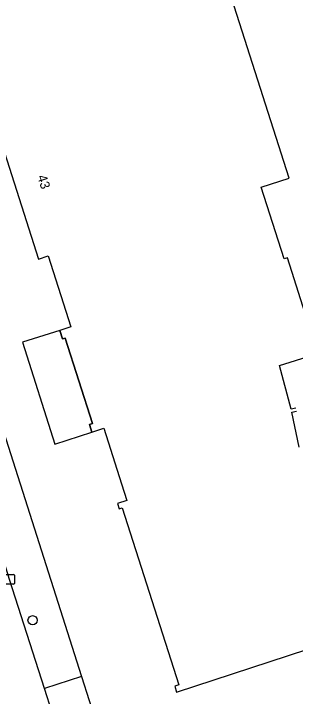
# Model space of a CAD drawing. Extents: x 159503 to 160347, y 382525 to 383272.
# Drawn here: x 159607.9 to 159637.5, y 382727.6 to 382799.5 of the extents above; entities that cross this region are included whole.
import ezdxf

# ---------------------------------------------------------------- set-up
doc = ezdxf.new("R2010")
doc.units = 0
for name, color, linetype in [('IMGEO_Boom', 7, 'Continuous'), ('IMGEO_Kolk', 7, 'Continuous'), ('IMGEO_Pand', 7, 'Continuous'), ('IMGEO_Pand_nummerreeks', 7, 'Continuous'), ('IMGEO_Pand_overbouw', 7, 'Continuous'), ('IMGEO_Rijbaan_lokaal_open', 7, 'Continuous'), ('IMGEO_Voetpad_open', 7, 'Continuous')]:
    doc.layers.add(name, color=color, linetype=linetype)

msp = doc.modelspace()

# ---------------------------------------------------------------- linework, layer by layer
at = {"layer": 'IMGEO_Boom'}
msp.add_circle((159609.858, 382735.649), 0.489, dxfattribs=at)
at = {"layer": 'IMGEO_Kolk'}
for p, q in [((159607.006, 382740.46), (159607.858, 382740.46)), ((159607.932, 382740.386), (159607.932, 382739.534)), ((159607.858, 382739.46), (159607.006, 382739.46))]:
    msp.add_line(p, q, dxfattribs=at)
for points in [[(159607.006, 382740.46), (159607.858, 382740.46)], [(159607.932, 382740.386), (159607.932, 382739.534)], [(159607.858, 382739.46), (159607.006, 382739.46)]]:
    msp.add_lwpolyline(points, dxfattribs=at)
for centre, start, end in [((159607.856, 382740.384), 1.55205, 88.44795), ((159607.856, 382740.384), 1.55205, 88.44795), ((159607.856, 382739.536), 271.55205, 358.44795), ((159607.856, 382739.536), 271.55205, 358.44795)]:
    msp.add_arc(centre, 0.0765, start, end, dxfattribs=at)
at = {"layer": 'IMGEO_Pand'}
for points in [[(159638.587, 382767.942), (159636.711, 382773.808), (159636.367, 382773.698), (159633.946, 382781.27), (159636.889, 382782.21), (159617.624, 382842.485)], [(159591.185, 382834.035), (159610.474, 382773.686), (159611.497, 382774.013), (159613.887, 382766.535), (159612.729, 382766.165)], [(159612.729, 382766.165), (159613.012, 382765.28), (159613.277, 382765.365), (159616.155, 382756.36), (159615.844, 382756.261), (159616.101, 382755.458), (159617.365, 382755.862), (159619.234, 382750), (159619.784, 382748.273), (159618.806, 382747.96), (159618.99, 382747.384), (159619.31, 382747.487), (159625.271, 382728.858), (159624.828, 382728.717), (159625.037, 382728.065), (159642.741, 382733.862)], [(159637.599, 382757.984), (159637.108, 382757.877), (159635.888, 382762.477), (159639.355, 382763.579)], [(159637.963, 382753.86), (159637.162, 382757.556), (159637.668, 382757.666)]]:
    msp.add_lwpolyline(points, dxfattribs=at)
at = {"layer": 'IMGEO_Pand_overbouw'}
msp.add_lwpolyline([(159612.729, 382766.165), (159608.803, 382764.934), (159612.213, 382754.204), (159616.101, 382755.458), (159615.844, 382756.261), (159616.155, 382756.36), (159613.277, 382765.365), (159613.012, 382765.28)], close=True, dxfattribs=at)
at = {"layer": 'IMGEO_Rijbaan_lokaal_open'}
for points in [[(159611.099, 382728.477), (159607.431, 382739.96), (159604.341, 382750), (159600.806, 382761.041), (159595.663, 382777.163), (159588.936, 382798.248), (159565.406, 382871.781), (159563.883, 382876.546)], [(159612.712, 382723.428), (159611.099, 382728.477)]]:
    msp.add_lwpolyline(points, dxfattribs=at)
at = {"layer": 'IMGEO_Voetpad_open'}
for points in [[(159567.698, 382877.74), (159599.511, 382778.247), (159608.543, 382750), (159615.024, 382729.732)], [(159615.024, 382729.732), (159611.099, 382728.477)], [(159615.024, 382729.732), (159616.638, 382724.684)]]:
    msp.add_lwpolyline(points, dxfattribs=at)

# ---------------------------------------------------------------- texts
at = {"layer": 'IMGEO_Pand_nummerreeks'}
msp.add_text('43', height=1, rotation=287.72514, dxfattribs=at).set_placement((159610.341, 382782.379))

doc.saveas('drawing.dxf')
